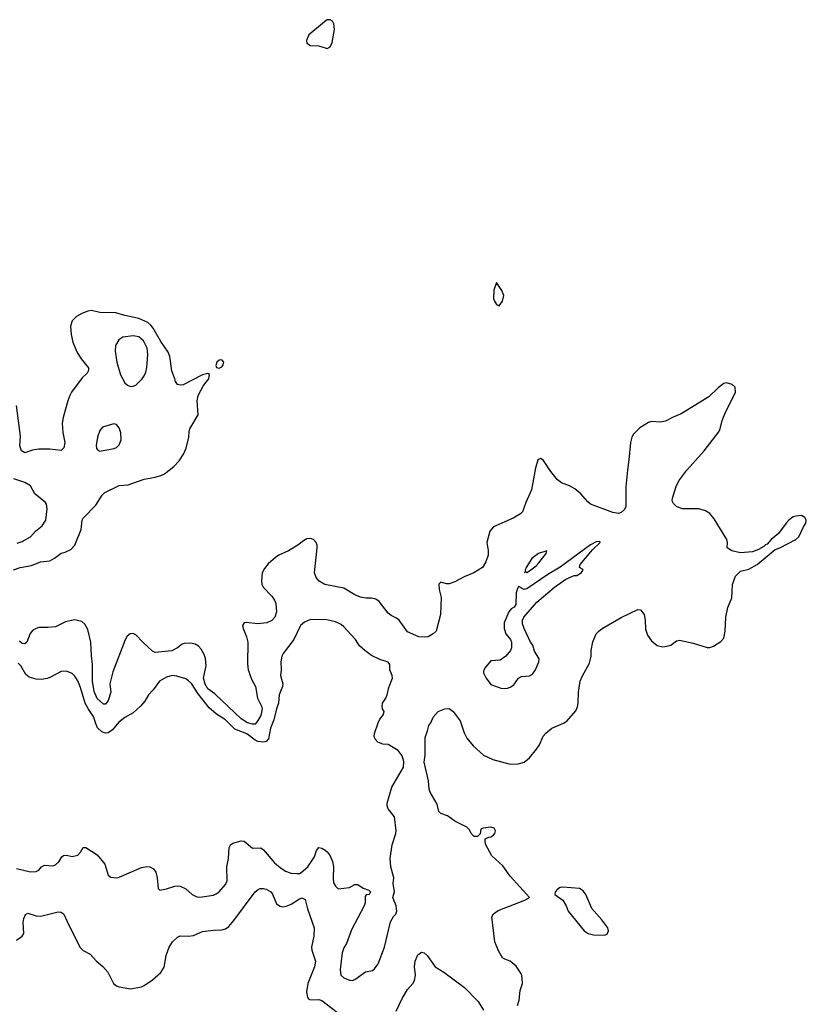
# Model space of a CAD drawing. Header units: inches. Extents: x 1245430 to 1420861, y 606325 to 671315.
# Tile 301 of 319: x 1413452 to 1419125, y 633639 to 640740. Entities that reach past the tile are written whole.
import ezdxf

# ---------------------------------------------------------------- set-up
doc = ezdxf.new("R2010")
doc.units = ezdxf.units.IN
doc.header["$MEASUREMENT"] = 0
doc.layers.add('B4613', color=7, linetype='Continuous')
doc.layers.add('B4614', color=7, linetype='Continuous')

msp = doc.modelspace()

# ---------------------------------------------------------------- linework, layer by layer
at = {"layer": 'B4613', "color": 5}
for points, elevation in [([(1416890, 638844), (1416871.6, 638788.4), (1416869.2, 638730), (1416875.3, 638710), (1416890, 638686), (1416910, 638677.1), (1416934.8, 638710), (1416944.1, 638750), (1416930, 638787.6)], 760), ([(1414270, 638459.8), (1414196, 638450), (1414166, 638430), (1414143.7, 638390), (1414139.5, 638350), (1414152, 638270), (1414179.1, 638179.1), (1414210, 638120.5), (1414230, 638103.8), (1414250, 638094.9), (1414270, 638095.8), (1414290, 638104.9), (1414334.3, 638150), (1414349.8, 638170.2), (1414362.4, 638197.6), (1414369, 638231), (1414375.1, 638324.9), (1414371.8, 638370), (1414344.7, 638424.7), (1414310, 638452.9)], 780), ([(1414910, 638287.3), (1414890, 638285.1), (1414873, 638270), (1414866.8, 638246.8), (1414871, 638231), (1414890, 638227.3), (1414910, 638235.5), (1414920.5, 638250), (1414924.2, 638270)], 760), ([(1414130, 637826), (1414050, 637800.7), (1414030, 637776), (1414013.4, 637730), (1414003.8, 637670), (1414006.4, 637646.4), (1414015.5, 637635.5), (1414030, 637628.4), (1414132.5, 637647.5), (1414150, 637654.9), (1414170, 637674), (1414183, 637710), (1414181, 637761), (1414170, 637795.3), (1414150, 637821.2)], 780), ([(1417635.9, 636975.9), (1417610, 636975.4), (1417570, 636953.5), (1417350, 636792.3), (1417261.8, 636738.2), (1417110, 636634.2), (1417090, 636631), (1417050, 636652.3), (1417041.5, 636638.5), (1417032.6, 636607.4), (1417030, 636522), (1417017.3, 636502.7), (1416996, 636490), (1416980.7, 636470), (1416946.8, 636390), (1416946.8, 636350), (1416958, 636310), (1416990.9, 636270.9), (1416998, 636250), (1416998, 636210), (1416991, 636190), (1416958, 636150), (1416918, 636122), (1416850, 636115.3), (1416811, 636070), (1416796.9, 636043.1), (1416796, 636030), (1416816, 635990), (1416850, 635944.7), (1416930, 635916.3), (1416970, 635918), (1416990, 635925.5), (1417016.1, 635943.9), (1417050, 635990.6), (1417070, 636002), (1417130, 636008), (1417150, 636018.8), (1417173.2, 636050), (1417195.3, 636110), (1417198, 636130), (1417165.2, 636185.2), (1417152.7, 636230), (1417137.2, 636250), (1417089.3, 636349.3), (1417078, 636382), (1417079, 636410), (1417089, 636430), (1417180.7, 636539.3), (1417310, 636648.2), (1417390, 636704.9), (1417450, 636732), (1417470, 636732), (1417502, 636750), (1417515.3, 636770), (1417510, 636778), (1417488.7, 636788.7), (1417494, 636810), (1417584.4, 636915.6), (1417639.3, 636970)], 780), ([(1417253.2, 636910), (1417193.4, 636890), (1417146.1, 636853.9), (1417104.4, 636790), (1417097.1, 636770), (1417099.1, 636760.9), (1417094, 636754), (1417102, 636758), (1417110, 636753.4), (1417130, 636765.3), (1417177.8, 636802.2), (1417196.5, 636823.5), (1417249.4, 636890)], 780), ([(1417370, 634483.7), (1417350, 634482), (1417330.8, 634470), (1417314.8, 634450), (1417311.3, 634430), (1417370, 634391), (1417394, 634350), (1417407.7, 634310), (1417524, 634170), (1417551.3, 634150), (1417590, 634139.1), (1417670, 634137.3), (1417690, 634144), (1417699.5, 634170), (1417694, 634190), (1417650, 634249.2), (1417579.3, 634330), (1417536.3, 634430), (1417516.3, 634456.3), (1417490, 634473.3)], 760)]:
    msp.add_lwpolyline(points, close=True, dxfattribs=dict(at, elevation=elevation))
for points, elevation in [([(1413407.2, 636772.8), (1413455.3, 636790), (1413536.6, 636803.4), (1413602, 636830), (1413670, 636837.6), (1413703.5, 636856.5), (1413750, 636892), (1413779.7, 636900.3), (1413820.7, 636919.3), (1413848.8, 636951.2), (1413896.4, 637063.6), (1413903.5, 637130), (1413910, 637144), (1414000.4, 637239.6), (1414046.3, 637310), (1414065.1, 637330), (1414170, 637380.3), (1414233.6, 637386.4), (1414350, 637427), (1414430, 637439.6), (1414470, 637451.4), (1414495.8, 637464.2), (1414562.8, 637517.2), (1414601.4, 637558.6), (1414634, 637606), (1414652.2, 637650), (1414672.1, 637727.9), (1414673.1, 637766.9), (1414679.5, 637790), (1414739.3, 637890), (1414731.4, 637990), (1414739.6, 638030), (1414778.5, 638101.5), (1414815.1, 638150), (1414822, 638182), (1414808.7, 638188.7), (1414770, 638179.6), (1414630, 638107.3), (1414610, 638103.7), (1414590, 638109.2), (1414575.1, 638130), (1414571.6, 638150), (1414548, 638208), (1414535.1, 638310), (1414522.5, 638342.5), (1414470, 638418), (1414415.4, 638515.4), (1414397.6, 638537.6), (1414374.9, 638554.9), (1414310, 638585.5), (1414210, 638605.3), (1414144.9, 638624.9), (1414030, 638628.8), (1413970, 638641.5), (1413942.8, 638637.2), (1413899.3, 638620.7), (1413861, 638599), (1413831.5, 638568.5), (1413819.2, 638530), (1413822.2, 638470), (1413835.1, 638415.1), (1413865.1, 638345.1), (1413894.9, 638294.9), (1413947.2, 638230), (1413948.8, 638210), (1413938, 638190), (1413902.7, 638157.3), (1413826.2, 638053.8), (1413812.6, 638030), (1413799, 637990), (1413764.2, 637870), (1413758.8, 637830), (1413761.8, 637761.8), (1413778.5, 637690), (1413770, 637652.7), (1413750, 637634), (1413670, 637642.4), (1413590, 637643.1), (1413543.9, 637636.1), (1413490, 637616.2), (1413465.1, 637630), (1413452.3, 637667.7), (1413456.6, 637736.6), (1413430, 637958)], 760), ([(1417042.2, 633630), (1417054, 633670), (1417062.5, 633737.5), (1417077.7, 633790), (1417076.3, 633830), (1417070, 633857.2), (1417033.9, 633913.9), (1416990, 633949.6), (1416950, 633963.7), (1416935.1, 633975.1), (1416905.6, 634025.6), (1416879.7, 634090), (1416858, 634270), (1416869.6, 634290.4), (1416903.8, 634316.2), (1417095.3, 634390), (1417128, 634410), (1416990, 634563.7), (1416936.8, 634636.8), (1416858.4, 634710), (1416814, 634790), (1416808, 634810), (1416808, 634832), (1416835.3, 634844.7), (1416850, 634846), (1416870, 634858), (1416879, 634870), (1416884, 634890), (1416873.2, 634910), (1416850, 634917.2), (1416794, 634910), (1416778, 634902), (1416772.7, 634867.3), (1416754, 634850), (1416730, 634849.2), (1416709.2, 634870), (1416697.2, 634897.2), (1416676.6, 634916.6), (1416590, 634958.9), (1416537.7, 634997.7), (1416490, 635015.6), (1416474, 635030), (1416462.8, 635082.8), (1416413, 635170), (1416406.2, 635190), (1416399.7, 635250), (1416370, 635386), (1416376.6, 635436.6), (1416376, 635564), (1416394, 635610), (1416402, 635650), (1416418, 635670), (1416434, 635710), (1416470, 635750.5), (1416518, 635770), (1416550, 635772.7), (1416579.1, 635750), (1416630, 635682.8), (1416657.4, 635597.4), (1416677.8, 635557.7), (1416723, 635503), (1416796.7, 635436.7), (1416864.8, 635404.8), (1416990, 635370.2), (1417046.1, 635373.9), (1417090, 635386.4), (1417130, 635416.4), (1417180.5, 635479.5), (1417201.2, 635510), (1417227.6, 635572.4), (1417245.9, 635594.1), (1417290, 635630.4), (1417374.3, 635665.7), (1417398.8, 635681.2), (1417464.2, 635755.8), (1417476, 635784), (1417480.8, 635810), (1417482.3, 635890), (1417494.4, 635970), (1417510, 636008.7), (1417561.1, 636099), (1417573.5, 636150), (1417574.3, 636190), (1417586.3, 636253.7), (1417609.7, 636310), (1417628, 636330), (1417653.6, 636350), (1417790, 636428.5), (1417910, 636486.8), (1417930, 636482.8), (1417955.5, 636450), (1417963.1, 636410), (1417965.5, 636345.5), (1417980.9, 636300.9), (1418010, 636260.4), (1418050, 636225.7), (1418090, 636216.5), (1418119.2, 636220.8), (1418149, 636230), (1418190, 636259.1), (1418210, 636264.9), (1418310, 636243.1), (1418410, 636213), (1418430, 636213), (1418457.2, 636222.8), (1418510, 636254.9), (1418530, 636278.8), (1418539.3, 636330), (1418545.1, 636430), (1418560.3, 636499.7), (1418588.4, 636570), (1418593.3, 636666.7), (1418613.6, 636726.4), (1418650, 636762.8), (1418710, 636777.3), (1418770, 636810.5), (1418901.2, 636918.8), (1418934, 636930), (1419050, 636990.4), (1419071, 637010), (1419102.4, 637077.6), (1419123.1, 637110), (1419125.4, 637130), (1419114, 637150), (1419090, 637163.9), (1419050, 637160.4), (1419030, 637153.3), (1418998.7, 637130), (1418980.3, 637110), (1418925.5, 637034.5), (1418870.8, 636990), (1418843.1, 636956.9), (1418830, 636951.5), (1418819.6, 636940.4), (1418781.7, 636918.3), (1418737.8, 636902.2), (1418650, 636895.1), (1418588, 636910), (1418554, 636930), (1418556.9, 636970), (1418551.3, 636991.3), (1418459.8, 637139.8), (1418430, 637178.5), (1418397.7, 637197.7), (1418350, 637211.4), (1418230, 637211.5), (1418189.2, 637229.2), (1418166.9, 637250), (1418158.8, 637270), (1418159.8, 637290), (1418187.4, 637372.6), (1418206.5, 637413.5), (1418263.9, 637490), (1418389.8, 637630), (1418493.3, 637766.7), (1418503.9, 637790), (1418518.6, 637850), (1418545.8, 637914.2), (1418615.1, 638050), (1418611.9, 638090), (1418590, 638109.6), (1418550, 638122), (1418530, 638116.4), (1418490, 638085.6), (1418421.2, 638018.8), (1418222.2, 637897.8), (1418165.8, 637874.2), (1418110, 637843.7), (1418070, 637837.8), (1418010, 637841.2), (1417986.1, 637833.9), (1417924.2, 637795.8), (1417879.2, 637750), (1417868.1, 637730), (1417856.5, 637690), (1417846.5, 637566.5), (1417834.6, 637490), (1417823.7, 637370), (1417823.5, 637230), (1417813.1, 637206.9), (1417790, 637185), (1417770, 637179.2), (1417730, 637184.9), (1417570, 637246.3), (1417550, 637261.8), (1417499.5, 637319.5), (1417455.5, 637355.5), (1417417.8, 637377.8), (1417360, 637400), (1417330, 637421.7), (1417281.8, 637481.8), (1417230, 637561.2), (1417210, 637576), (1417198, 637570), (1417190, 637562), (1417172.7, 637507.3), (1417143.5, 637350), (1417102.9, 637257), (1417079.6, 637190), (1417064.6, 637175.4), (1417010, 637145.7), (1416870, 637081.3), (1416843.1, 637050), (1416821.7, 636970), (1416831.1, 636911.1), (1416830, 636878), (1416813.1, 636830), (1416790.3, 636790), (1416726.8, 636750), (1416658.3, 636721.7), (1416590, 636685.6), (1416550, 636672.3), (1416530, 636672.3), (1416490, 636684), (1416476, 636670), (1416477.3, 636630), (1416492.7, 636572.7), (1416488, 636450), (1416454.6, 636330), (1416434.4, 636310), (1416399.1, 636290), (1416370, 636286.2), (1416330, 636288.2), (1416250, 636325.6), (1416188.1, 636408.2), (1416170, 636423.7), (1416130, 636443.7), (1416110, 636460.9), (1416043.9, 636543.9), (1416019.6, 636559.6), (1415990, 636567.8), (1415950, 636567.5), (1415910, 636574.5), (1415870, 636591.1), (1415790, 636639.3), (1415652.9, 636667.1), (1415613, 636690), (1415590, 636716.9), (1415578.4, 636750), (1415597.5, 636930), (1415596.5, 636950), (1415589.3, 636969.3), (1415569.9, 636989.9), (1415550, 636998.5), (1415524, 636996), (1415498.3, 636981.7), (1415458.4, 636950), (1415390.3, 636910), (1415321.6, 636878.4), (1415298, 636862), (1415243.8, 636816.2), (1415218, 636782), (1415201.8, 636750), (1415196.2, 636696.2), (1415198, 636670), (1415207.3, 636647.3), (1415270, 636581.7), (1415290, 636553.4), (1415298.9, 636530), (1415304.5, 636470), (1415290.9, 636430), (1415270, 636406.8), (1415233.4, 636390), (1415170, 636381.8), (1415086.4, 636393.6), (1415070, 636389.4), (1415059.5, 636370), (1415063.1, 636350), (1415087.8, 636290), (1415096.5, 636250), (1415095.3, 636095.3), (1415100.3, 636050), (1415123.5, 635983.5), (1415153.4, 635930), (1415167.3, 635847.3), (1415196.3, 635790), (1415199.7, 635770), (1415190, 635721.6), (1415170, 635684.7), (1415150, 635658.9), (1415130, 635658.7), (1415094, 635670), (1415050, 635698.2), (1414859, 635879), (1414810, 635913.7), (1414790, 635946.9), (1414778.6, 635990), (1414797.6, 636082.4), (1414791.9, 636131.9), (1414782.5, 636162.5), (1414759.6, 636199.5), (1414741.4, 636221.4), (1414716.6, 636236.6), (1414683, 636243), (1414638.2, 636241.8), (1414623.1, 636236.9), (1414590, 636209.8), (1414550, 636187), (1414430, 636175.8), (1414410, 636186), (1414339.7, 636250), (1414290, 636303.6), (1414270, 636312), (1414248.6, 636311.4), (1414227.1, 636292.9), (1414211.6, 636268.4), (1414124.2, 636035.8), (1414102.6, 635950), (1414110.2, 635890), (1414090.3, 635830), (1414070, 635803), (1414055.4, 635804.6), (1414010, 635843.9), (1413990, 635896), (1413976.4, 635970), (1413977.1, 636090), (1413968.9, 636151.1), (1413964.8, 636250), (1413943, 636343), (1413920.8, 636380.8), (1413900.3, 636400.3), (1413847.2, 636412.8), (1413781.6, 636398.4), (1413710, 636362.3), (1413655.3, 636355.3), (1413590, 636355.6), (1413570, 636349.7), (1413544.2, 636335.8), (1413526.6, 636313.4), (1413503, 636250), (1413490, 636239.6), (1413470, 636241.7), (1413450, 636258.7)], 760), ([(1413434.7, 636965.3), (1413470, 636975.6), (1413530, 637010.3), (1413565.1, 637050), (1413612.8, 637090), (1413639.7, 637130), (1413651.1, 637211.1), (1413646, 637246), (1413638.9, 637258.9), (1413561.2, 637321.2), (1413530, 637377.2), (1413490, 637401.2), (1413410, 637429.2)], 780), ([(1413430, 634617.3), (1413530, 634595.5), (1413570, 634596.3), (1413590, 634607.3), (1413610, 634630.7), (1413630, 634642), (1413690, 634637.3), (1413710, 634644), (1413734, 634666), (1413756.5, 634703.5), (1413767, 634713), (1413790, 634713.4), (1413830, 634704), (1413870, 634714.8), (1413890, 634736), (1413910, 634770.8), (1413930, 634770.7), (1414010, 634716.3), (1414066.7, 634650), (1414090, 634571), (1414110, 634556.3), (1414150, 634550.6), (1414170, 634554.9), (1414330, 634626.7), (1414370, 634632.4), (1414390.5, 634630.5), (1414417.1, 634617.1), (1414432.8, 634592.8), (1414443, 634550), (1414450, 634474), (1414462.8, 634462.8), (1414510, 634470.8), (1414570, 634490.7), (1414590, 634494), (1414610, 634490.7), (1414650, 634470.6), (1414696, 634430), (1414730, 634414.9), (1414750, 634412.7), (1414850, 634426.7), (1414870, 634435.3), (1414890, 634450.3), (1414937.3, 634502.7), (1414947.9, 634530), (1414945.1, 634630), (1414956.9, 634690), (1414963.6, 634770), (1414973.2, 634790), (1414990, 634800.5), (1415050, 634818.4), (1415070, 634815.8), (1415130, 634764.6), (1415190, 634767), (1415210, 634752.2), (1415290, 634658.9), (1415330, 634625.3), (1415370, 634600.3), (1415410, 634584.2), (1415450, 634581.3), (1415470, 634583.1), (1415482.7, 634590), (1415530, 634630.4), (1415577.1, 634702.8), (1415591.4, 634748.5), (1415610, 634770.4), (1415630, 634766), (1415654.9, 634750), (1415670, 634737.6), (1415690.5, 634709.5), (1415707.2, 634670), (1415715.6, 634630), (1415712.4, 634550), (1415716.1, 634516.1), (1415730, 634490.8), (1415750, 634471), (1415830, 634482), (1415870, 634502.8), (1415890, 634502.8), (1415930, 634476), (1415970, 634462), (1415982, 634450), (1415972, 634430), (1415950, 634428), (1415942.8, 634417.2), (1415942.8, 634370), (1415937.3, 634350), (1415844.8, 634175.2), (1415810, 634077.2), (1415790, 634045.2), (1415778, 634010), (1415763.1, 633890), (1415768.4, 633850), (1415790.8, 633830), (1415830, 633812.2), (1415850, 633810.3), (1415870, 633818), (1415946.1, 633873.9), (1415996.3, 633883.7), (1416010, 633894), (1416038.4, 633930), (1416083, 634050), (1416125.4, 634234.6), (1416148, 634272), (1416166, 634290), (1416172, 634310), (1416167.3, 634350), (1416144, 634410), (1416154, 634450), (1416146, 634510), (1416149.3, 634550), (1416129.6, 634629.6), (1416123.5, 634690), (1416138.9, 634790), (1416165.7, 634870), (1416168.1, 634890), (1416154, 634990), (1416110, 635049.4), (1416103.1, 635070), (1416102.7, 635090), (1416136.1, 635203.9), (1416220.4, 635350), (1416222.7, 635390), (1416209.7, 635430), (1416180.5, 635470), (1416110, 635512.6), (1416070, 635515.8), (1416035.1, 635530), (1416016.2, 635550), (1416009.7, 635570), (1416010, 635591.3), (1416036.3, 635670), (1416050, 635696.3), (1416077, 635730), (1416081.2, 635750), (1416069.6, 635769.6), (1416066.3, 635786.3), (1416069.7, 635809.7), (1416093.5, 635846.5), (1416103.1, 635870), (1416115.2, 635924.8), (1416140.9, 635990), (1416139.3, 636010), (1416122, 636050), (1416120.9, 636090), (1416110, 636105.2), (1416050, 636126.6), (1415990, 636154.7), (1415940.7, 636190), (1415903.1, 636223.1), (1415874, 636270), (1415790, 636362), (1415770, 636377.6), (1415730, 636397.6), (1415667.9, 636412.1), (1415550, 636413.3), (1415505.3, 636394.8), (1415478, 636370), (1415428.4, 636270), (1415352.7, 636170), (1415343.7, 636150), (1415335.3, 636110), (1415338.4, 636050), (1415333.4, 636010), (1415348.6, 635950), (1415347.2, 635930), (1415323.2, 635870), (1415318.9, 635810), (1415303.5, 635770), (1415284.8, 635690), (1415261.8, 635630), (1415246, 635554), (1415230, 635533.6), (1415210, 635528.3), (1415170, 635534.2), (1415150, 635543.4), (1415090, 635589.9), (1415002.9, 635622.9), (1414936.4, 635690), (1414870.5, 635730.5), (1414817.6, 635777.6), (1414738, 635878), (1414690, 635952.3), (1414670, 635972.8), (1414650, 635986), (1414586.2, 636006.2), (1414551.3, 636011.3), (1414510, 635998), (1414459.5, 635970), (1414414.3, 635905.7), (1414381.6, 635870), (1414354.5, 635825.5), (1414322, 635790), (1414270, 635741), (1414210, 635707.6), (1414166.3, 635673.7), (1414122.1, 635617.9), (1414090, 635596.2), (1414070, 635594.7), (1414043.2, 635603.2), (1414013.7, 635633.7), (1413997.8, 635670), (1413987.2, 635710), (1413947.3, 635767.3), (1413924.5, 635810), (1413890, 635923.6), (1413870, 635971.6), (1413850, 636005.1), (1413830, 636025.1), (1413790, 636040.7), (1413750, 636038.7), (1413670, 635996.4), (1413650, 635988.5), (1413610, 635982.3), (1413570, 635984.4), (1413519.2, 635999.2), (1413497.2, 636017.3), (1413459.6, 636079.6), (1413439.9, 636099.9)], 780), ([(1413430, 634101.3), (1413470.6, 634129.3), (1413482.7, 634150), (1413476.1, 634230), (1413481, 634259), (1413493.2, 634286.8), (1413510, 634296.9), (1413570, 634275.9), (1413605.2, 634274.8), (1413730, 634306.4), (1413750, 634303.8), (1413770.5, 634290), (1413805.3, 634210), (1413888.2, 634048.2), (1413910, 634026.7), (1413959.9, 633999.9), (1414006.4, 633950), (1414052.5, 633912.5), (1414087, 633870), (1414128.4, 633788.4), (1414150, 633772), (1414170, 633764.6), (1414250, 633750.4), (1414330, 633764.9), (1414350, 633774.6), (1414410, 633816.5), (1414470.7, 633869.3), (1414493.2, 633906.8), (1414508, 633992), (1414531, 634050), (1414555.1, 634090), (1414590, 634122.8), (1414610, 634132.2), (1414670, 634130.2), (1414705.2, 634134.8), (1414770, 634163.7), (1414850, 634174.2), (1414910, 634175.9), (1414936.9, 634183.1), (1414959.1, 634200.9), (1414996.1, 634243.9), (1415150, 634450.4), (1415172, 634468.1), (1415186.8, 634473.2), (1415210, 634473), (1415230, 634469.1), (1415263.1, 634450), (1415274.3, 634434.3), (1415304.4, 634364.4), (1415330, 634346.2), (1415350, 634342), (1415374, 634346), (1415410, 634360.6), (1415470, 634400.2), (1415490, 634407.2), (1415510, 634396), (1415527.4, 634327.4), (1415575.8, 634190), (1415574.2, 634130), (1415556.9, 634050), (1415558.2, 634030), (1415584.9, 633950), (1415578.2, 633910), (1415530.2, 633790), (1415521.5, 633730), (1415527.6, 633687.6), (1415536.4, 633676.4), (1415550.4, 633670.4), (1415610, 633672.8), (1415630, 633667), (1415775.3, 633555.3)], 760), ([(1416166.5, 633590), (1416210, 633682), (1416250, 633744.9), (1416288.3, 633790), (1416299.8, 633810), (1416305.8, 633850), (1416299.8, 633910), (1416303.1, 633950), (1416324.4, 633995.6), (1416350, 634015.3), (1416370, 634010.3), (1416391.6, 633990), (1416448.1, 633908.2), (1416510.2, 633870.2), (1416659.1, 633759.1), (1416759.6, 633659.6), (1416797.6, 633597.6)], 760)]:
    msp.add_lwpolyline(points, dxfattribs=dict(at, elevation=elevation))
at = {"layer": 'B4614', "color": 5, "elevation": 760}
msp.add_lwpolyline([(1415690, 640739.7), (1415670, 640737.7), (1415650, 640724.4), (1415538, 640630), (1415520.7, 640590), (1415524, 640570), (1415550, 640554), (1415610, 640550.4), (1415670, 640532.7), (1415690, 640543.8), (1415704.6, 640575.4), (1415722.6, 640670), (1415718.3, 640710), (1415708.5, 640728.5)], close=True, dxfattribs=at)

doc.saveas('drawing.dxf')
